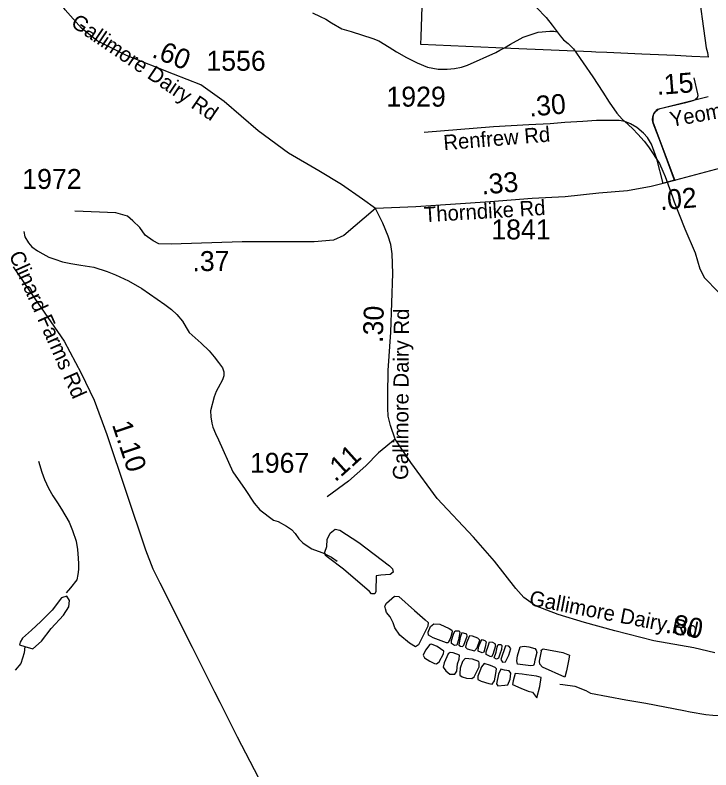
# Model space of a CAD drawing. Extents: x 1662474 to 1856135, y 779280 to 917889.
# Drawn here: x 1706360 to 1710721, y 843441 to 848169 of the extents above; entities that cross this region are included whole.
import ezdxf

# ---------------------------------------------------------------- set-up
doc = ezdxf.new("R2010")
doc.units = 0
for name, color, linetype in [('Exist Boundary Political City Limit New', 7, 'Continuous'), ('Exist Hydrographic Misc Water Feature', 7, 'Continuous'), ('Exist Hydrographic Pond Under 1500 Sq Ft', 7, 'Continuous'), ('Exist Road Non-System Type 51', 7, 'Continuous'), ('Exist Road Non-System Type 51 Label', 7, 'Continuous'), ('Exist Road Secondary Mileage Hundredths English Label', 7, 'Continuous'), ('Exist Road Secondary Mileage Tenths English Label', 7, 'Continuous'), ('Exist Road Secondary Type 51 Attributed', 7, 'Continuous'), ('Exist Road Secondary Type 51 Label', 7, 'Continuous'), ('Exist Road Secondary Type 51 Number Label', 7, 'Continuous'), ('Map Preparation Boundary City Limit Buffer Line', 7, 'Continuous')]:
    doc.layers.add(name, color=color, linetype=linetype)

msp = doc.modelspace()

# ---------------------------------------------------------------- linework, layer by layer
at = {"layer": 'Exist Boundary Political City Limit New'}
msp.add_lwpolyline([(1710521.5, 849194.4), (1710691.9, 847964), (1710701, 847934.4), (1710703.9, 847906.1), (1710601.4, 847910.5), (1710496.5, 847915.1), (1710393.8, 847919.6), (1710288.1, 847924.2), (1710068.9, 847933.9), (1710000, 847936.9), (1709972.4, 847938.2), (1709468.1, 847960.4), (1708903.5, 847985.1), (1708905.2, 848035.4), (1708924.4, 848599.1)], dxfattribs=at)
at = {"layer": 'Exist Hydrographic Misc Water Feature'}
for points in [[(1709629.1, 848216.7), (1709688.7, 848153.9), (1709726.6, 848105.6), (1709757.4, 848063.9)], [(1708223.6, 848183), (1708273.3, 848160.6), (1708307.5, 848142.6), (1708343.3, 848119.8), (1708407.2, 848084), (1708467.1, 848067.2), (1708602.8, 848022.6), (1708641, 848008.6), (1708704.8, 847968.8), (1708750.7, 847939.9), (1708812.6, 847904.3), (1708880.5, 847869.2), (1708944.4, 847843.3), (1709012.6, 847831.3), (1709068.6, 847830.9), (1709114.7, 847834.1), (1709158.7, 847842.2), (1709196.8, 847856.2), (1709373.3, 847935.5), (1709399.5, 847948.9), (1709427.4, 847963.2), (1709465.6, 847986.9), (1709543.8, 848030.5), (1709638.3, 848062.2), (1709712.5, 848068.1), (1709736.5, 848067.6), (1709757.4, 848063.9)], [(1709757.4, 848063.9), (1709776.3, 848039.7), (1709798.4, 848013.8), (1709826.1, 847991.1), (1709860, 847957.6), (1709981.1, 847782.8), (1710044.9, 847686.3), (1710084.3, 847624), (1710132, 847555.7), (1710165.9, 847517.3), (1710202, 847483.7), (1710231.8, 847457.7), (1710263.8, 847423.4), (1710303.3, 847379.1), (1710329.3, 847344.9), (1710398.9, 847240), (1710420.6, 847192), (1710434.4, 847158.1), (1710481.7, 847031.6), (1710491.7, 847000.2), (1710559, 846829.8), (1710622.1, 846679.1), (1710651.7, 846579.2), (1710681.4, 846522.9), (1710767, 846436.5)], [(1706414.5, 846814), (1706422.2, 846780.3), (1706444.1, 846743.7), (1706466, 846717.8), (1706499.8, 846693.3), (1706533.7, 846673.7), (1706571.9, 846653.2), (1706609.7, 846639.4), (1706657.7, 846622.8), (1706709.7, 846612.7), (1706771.7, 846602.4), (1706853.7, 846590.1), (1706937.7, 846563.7), (1706989.6, 846543), (1707071.4, 846505.2), (1707155.2, 846456.7), (1707298.8, 846356.2), (1707341, 846325.8), (1707374.7, 846293.1), (1707408.6, 846253), (1707432.5, 846213.1), (1707452.2, 846180.7), (1707526, 846114.4), (1707575.8, 846066.6), (1707607.6, 846028.2), (1707635.5, 845994), (1707659.2, 845959.9), (1707669.2, 845934.2), (1707669.1, 845909.6), (1707660.9, 845884.3), (1707632.4, 845834.1), (1707620.6, 845812.1), (1707608.3, 845777.9), (1707585.9, 845690.6), (1707587.7, 845652), (1707593.6, 845614.1), (1707599.3, 845587.7), (1707617, 845548), (1707634.9, 845508.2), (1707725.9, 845307.8), (1707801.5, 845197.1), (1707859.1, 845113), (1707895, 845070.5), (1707980.8, 845006.4), (1708008.7, 844997.6), (1708060.6, 844967.8), (1708092.8, 844947.5), (1708116.5, 844921.5), (1708138.2, 844889.1), (1708164.2, 844863.1), (1708190.1, 844845.3), (1708220.1, 844826.6), (1708260, 844811.1), (1708288.1, 844800.6), (1708314.1, 844788.6), (1708344, 844774.1), (1708378.8, 844747.9)], [(1706507.1, 845375.2), (1706528.7, 845306.7), (1706544.6, 845260.4), (1706570.4, 845206.5), (1706596.1, 845158.5), (1706625.9, 845114.4), (1706651.7, 845074.4), (1706699.3, 844992.2), (1706721.1, 844940.1), (1706742.7, 844873.9), (1706750.5, 844821.4), (1706756, 844767.8), (1706758.1, 844731.7), (1706758, 844695.6), (1706753.6, 844665.4), (1706747.4, 844631.8), (1706707.2, 844581.8), (1706680.5, 844550.3)], [(1706422.2, 844214.1), (1706416.8, 844174.9), (1706396.5, 844108.8), (1706360.2, 844066.9)], [(1709775.5, 843977.7), (1709793.3, 843975.7), (1709869.3, 843965.1), (1709937.1, 843939.1), (1709967.3, 843922.9), (1710077.4, 843900.1), (1710187.3, 843879.9), (1710313.3, 843859.2), (1710551.3, 843814.2), (1710591.4, 843806), (1710689.2, 843789.2), (1710733.2, 843785.1), (1710881.5, 843776.3), (1710947.5, 843774.1), (1711025.6, 843771.7), (1711081.6, 843771.4), (1711189.9, 843779), (1711398.3, 843846.2), (1711438.4, 843861.8), (1711474.5, 843877.4), (1711488.6, 843884.6)]]:
    msp.add_lwpolyline(points, dxfattribs=at)
at = {"layer": 'Exist Hydrographic Pond Under 1500 Sq Ft'}
for points in [[(1708581, 844558.4), (1708418.3, 844697.7), (1708325.4, 844769.5), (1708306.4, 844784.3), (1708302.1, 844805.4), (1708314.8, 844841.3), (1708316.9, 844883.5), (1708335.9, 844923.6), (1708365.5, 844949), (1708395.1, 844942.6), (1708515.5, 844866.6), (1708707.7, 844718.8), (1708726.7, 844699.8), (1708728.9, 844680.8), (1708712, 844666), (1708652.8, 844661.8), (1708623.2, 844657.6), (1708623.2, 844634.4), (1708621.1, 844585.8), (1708621.1, 844558.4), (1708614.8, 844543.6), (1708593.7, 844543.6), (1708581, 844558.4)], [(1706422.2, 844214.1), (1706471, 844199.9), (1706525, 844246.8), (1706586, 844326.5), (1706663.4, 844410.9), (1706696.3, 844462.5), (1706700.9, 844502.4), (1706684.5, 844530.5), (1706651.7, 844518.8), (1706593, 844441.4), (1706522.6, 844371), (1706464, 844317.1), (1706407.7, 844265.5), (1706391.3, 844242.1), (1706388.9, 844225.7), (1706422.2, 844214.1)], [(1708688.7, 844486.6), (1708737.3, 844528.8), (1708764.8, 844526.7), (1708864, 844440.1), (1708929.5, 844381), (1708948.5, 844364.1), (1708946.4, 844340.9), (1708889.4, 844224.8), (1708870.4, 844212.1), (1708832.4, 844235.3), (1708771.1, 844286), (1708739.4, 844330.3), (1708728.9, 844362), (1708712, 844400), (1708688.7, 844427.5), (1708682.4, 844450.7), (1708678.2, 844467.6), (1708688.7, 844486.6)], [(1709063.7, 844237.8), (1708981.3, 844269.5), (1708951.7, 844284.3), (1708949.6, 844303.3), (1708964.4, 844339.2), (1708985.5, 844356.1), (1709021.4, 844354), (1709080.6, 844326.5), (1709097.5, 844316), (1709099.6, 844305.4), (1709091.1, 844275.8), (1709084.8, 844259), (1709078.5, 844248.4), (1709074.2, 844237.8), (1709063.7, 844237.8)], [(1709114.4, 844221), (1709095.4, 844233.6), (1709095.4, 844252.6), (1709110.2, 844297), (1709118.6, 844311.7), (1709144, 844311.7), (1709148.2, 844301.2), (1709139.7, 844256.8), (1709129.2, 844223.1), (1709114.4, 844221)], [(1709173.5, 844222.5), (1709193.6, 844278.8), (1709192.3, 844290.8), (1709170.9, 844298.8), (1709160.1, 844300.2), (1709149.4, 844270.7), (1709142.7, 844237.3), (1709141.4, 844222.5), (1709152.1, 844215.8), (1709165.5, 844214.5), (1709173.5, 844222.5)], [(1709208.4, 844281.4), (1709189.6, 844237.3), (1709182.9, 844210.5), (1709193.6, 844199.8), (1709239.2, 844186.4), (1709256.6, 844206.5), (1709272.7, 844254.7), (1709260.6, 844266.7), (1709227.1, 844278.8), (1709208.4, 844281.4)], [(1709287.4, 844174.3), (1709261.9, 844185), (1709264.6, 844209.1), (1709279.3, 844246.6), (1709288.7, 844257.3), (1709304.8, 844252), (1709312.8, 844242.6), (1709306.1, 844209.1), (1709298.1, 844179.7), (1709287.4, 844174.3)], [(1709338.3, 844151.6), (1709312.8, 844163.6), (1709312.8, 844181), (1709326.2, 844215.8), (1709332.9, 844243.9), (1709353, 844241.3), (1709367.7, 844233.2), (1709370.4, 844218.5), (1709362.4, 844191.7), (1709354.3, 844165), (1709346.3, 844148.9), (1709338.3, 844151.6)], [(1709017.2, 844117.5), (1709044.7, 844168.2), (1709046.8, 844185.1), (1709006.6, 844214.6), (1708970.7, 844229.4), (1708960.2, 844227.3), (1708932.7, 844191.4), (1708917.9, 844159.7), (1708926.4, 844142.8), (1708960.2, 844121.7), (1708989.7, 844106.9), (1709002.4, 844104.8), (1709017.2, 844117.5)], [(1709378.5, 844135.5), (1709362.4, 844143.6), (1709375.8, 844178.4), (1709381.1, 844210.5), (1709387.8, 844226.5), (1709405.2, 844226.5), (1709411.9, 844219.9), (1709409.3, 844195.8), (1709398.5, 844166.3), (1709390.5, 844142.2), (1709378.5, 844135.5)], [(1709433, 844217.5), (1709405.2, 844132.8), (1709416, 844116.8), (1709434.7, 844118.1), (1709454.8, 844159.6), (1709468.2, 844202.5), (1709454.8, 844215.8), (1709433, 844217.5)], [(1709593.5, 844092.2), (1709509, 844102.7), (1709504.3, 844124.8), (1709509, 844155.5), (1709525.9, 844212.5), (1709551.2, 844217.2), (1709580.8, 844212.5), (1709618.8, 844201.9), (1709626.2, 844191.7), (1709629.4, 844176.6), (1709618.8, 844128), (1709614.6, 844104.8), (1709610.4, 844094.3), (1709593.5, 844092.2)], [(1709806.9, 844022.5), (1709665.3, 844085.8), (1709649, 844104.7), (1709646.3, 844121.7), (1709659, 844185.1), (1709658.4, 844191.7), (1709669.5, 844199.8), (1709794.2, 844176.6), (1709834.3, 844159.7), (1709828, 844123.8), (1709815.3, 844062.6), (1709806.9, 844022.5)], [(1709146.1, 844159.7), (1709105.9, 844174.5), (1709086.9, 844176.6), (1709074.2, 844168.2), (1709048.9, 844111.2), (1709042.6, 844085.8), (1709059.5, 844062.6), (1709084.8, 844041.5), (1709116.5, 844041.5), (1709129.2, 844060.5), (1709133.4, 844104.8), (1709144, 844134.4), (1709146.1, 844159.7)], [(1709182, 844138.6), (1709165.1, 844119.6), (1709150.3, 844079.5), (1709148.2, 844047.8), (1709148.2, 844035.1), (1709163, 844024.6), (1709190.4, 844016.1), (1709222.1, 844014), (1709236.9, 844024.6), (1709249.6, 844049.9), (1709268.6, 844087.9), (1709268.6, 844111.2), (1709266.5, 844119.6), (1709226.3, 844134.4), (1709182, 844138.6)], [(1709300.3, 844106.9), (1709283.4, 844087.9), (1709272.8, 844060.5), (1709260.1, 844028.8), (1709260.1, 844007.7), (1709281.3, 843997.1), (1709329.9, 843982.4), (1709351, 843978.1), (1709365.8, 843999.2), (1709374.2, 844045.7), (1709378.4, 844075.3), (1709370, 844083.7), (1709340.4, 844094.3), (1709300.3, 844106.9)], [(1709403.8, 844073.1), (1709391.1, 844041.5), (1709378.4, 843980.2), (1709386.9, 843967.6), (1709429.1, 843971.8), (1709448.2, 843973.9), (1709462.9, 844009.8), (1709467.2, 844047.8), (1709456.6, 844062.6), (1709427, 844066.8), (1709403.8, 844073.1)], [(1709494.6, 844045.7), (1709482, 843999.2), (1709477.7, 843976), (1709529.8, 843953.5), (1709576.7, 843934.7), (1709602.4, 843927.5), (1709621.4, 843904.2), (1709629.8, 843893.7), (1709648.2, 843963.4), (1709656.7, 844020.4), (1709629.2, 844028.8), (1709566, 844037.8), (1709537.8, 844041.8), (1709494.6, 844045.7)]]:
    msp.add_lwpolyline(points, dxfattribs=at)
at = {"layer": 'Exist Road Non-System Type 51'}
msp.add_line((1710492.9, 847134.2), (1710418.9, 847114.8), dxfattribs=at)
msp.add_lwpolyline([(1710492.9, 847134.2), (1710406.4, 847372.5), (1710359.4, 847492.8), (1710355.9, 847512.4), (1710357.2, 847532.7), (1710364.6, 847551.5), (1710373, 847564.2), (1710387.9, 847577.5), (1710402.6, 847584.4), (1710563.9, 847621.4), (1710609.5, 847634.5), (1710620, 847638.9), (1710629.9, 847646.2), (1710636.8, 847653.1), (1710639.4, 847659.2), (1710640.6, 847665.4), (1710639.9, 847676.2), (1710616.4, 847776.2)], dxfattribs=at)
at = {"layer": 'Exist Road Secondary Type 51 Attributed'}
for points in [[(1708618.9, 846957.2), (1708538.6, 847017.1), (1708406.1, 847107.6), (1708263.5, 847194.3), (1708073.9, 847304.3), (1707884.3, 847444.9), (1707670.3, 847628.2), (1707523.5, 847732.1), (1707352.3, 847799.3), (1707058.8, 847915.4), (1706875.3, 848007.1), (1706777.5, 848086.5), (1706673.5, 848202.6), (1706539, 848404.3), (1706363, 848683.5)], [(1710703.6, 847658), (1710387, 847577.7), (1710377.8, 847570.9), (1710371.3, 847563.7), (1710365.7, 847554.9), (1710360, 847541.7), (1710357.4, 847528.3), (1710356.6, 847514.9), (1710357.6, 847499.6), (1710495, 847133.5)], [(1710422.8, 847114), (1710383, 847269.3), (1710348.6, 847360.9), (1710324.2, 847402), (1710298.5, 847430.4), (1710258.1, 847465.7), (1710217, 847488.2), (1710181.2, 847501.7), (1710145.7, 847508.4), (1710105.8, 847509.9), (1710050.4, 847508.6), (1710004.3, 847508.4), (1709919.1, 847501.7), (1709806.8, 847496.2), (1709713, 847488.7), (1709579.2, 847481.1), (1709358.1, 847469.9), (1708924.9, 847432.9)], [(1712970.1, 847302.4), (1712677.3, 847285.4), (1712380.9, 847277.2), (1712035.2, 847277.2), (1711664.8, 847285.4), (1711286.2, 847301.8), (1711105.1, 847285.4), (1710874.7, 847236), (1710499.5, 847134.7), (1710495, 847133.5)], [(1710495, 847133.5), (1710422.8, 847114)], [(1710422.8, 847114), (1710346, 847095.1), (1710198.1, 847068.7), (1710018.4, 847052.8), (1709807.1, 847031.7), (1709601.1, 847021.2), (1709337, 847000), (1709120.4, 846984.2), (1708872.1, 846968.4), (1708618.9, 846957.2)], [(1708618.9, 846957.2), (1708420.2, 846787.9), (1708356.5, 846758.6), (1708234.2, 846748.8), (1707784, 846748.8), (1707338.8, 846734.1), (1707261, 846736.2), (1707224.7, 846754.4), (1707176.2, 846790.7), (1707142.9, 846839.1), (1707097.5, 846881.5), (1707064.2, 846908.7), (1706991.5, 846929.9), (1706734.2, 846941.3)], [(1708741.5, 845512.8), (1708713.1, 845598.1), (1708699.1, 845656.9), (1708696.3, 845707.3), (1708696.3, 845791.3), (1708699.1, 845942.5), (1708715.9, 846183.3), (1708727.1, 846550.1), (1708724.1, 846674.8), (1708714.4, 846732.3), (1708698.8, 846784.6), (1708665.4, 846865.5), (1708618.9, 846957.2)], [(1706348.6, 846591.6), (1706481, 846397), (1706667.4, 846126.9), (1706774.4, 845925.4), (1706856.7, 845756.8), (1706934.9, 845542.9), (1707177.7, 844819.1), (1707223, 844699.9), (1707268.2, 844613.5), (1707469.9, 844210.5), (1707609.8, 843930.9), (1707642.7, 843865.1), (1707751.9, 843648.3), (1707911.3, 843343.7), (1708077.1, 843016), (1708145.6, 842868.6), (1708223.4, 842716.8)], [(1708741.5, 845512.8), (1708638.9, 845427.3), (1708558, 845346.5), (1708450.2, 845249.5), (1708315.4, 845152.5)], [(1710746.4, 844174.9), (1710614.6, 844206.2), (1710363.9, 844249.3), (1710118.3, 844312.1), (1709930, 844363.9), (1709764.6, 844415.7), (1709621, 844469.5), (1709549.7, 844522.1), (1709497.9, 844578.6), (1709364.5, 844749.6), (1709232.7, 844898.7), (1709006.3, 845142.3), (1708840.6, 845366), (1708741.5, 845512.8)]]:
    msp.add_lwpolyline(points, dxfattribs=at)
at = {"layer": 'Map Preparation Boundary City Limit Buffer Line'}
msp.add_lwpolyline([(1710521.5, 849194.4), (1710691.9, 847964), (1710701, 847934.4), (1710703.9, 847906.1), (1710601.4, 847910.5), (1710496.5, 847915.1), (1710393.8, 847919.6), (1710288.1, 847924.2), (1710068.9, 847933.9), (1710000, 847936.9), (1709972.4, 847938.2), (1709468.1, 847960.4), (1708903.5, 847985.1), (1708905.2, 848035.4), (1708924.4, 848599.1)], dxfattribs=at)

# ---------------------------------------------------------------- texts
at = {"layer": 'Exist Road Non-System Type 51 Label'}
msp.add_text('Yeoman Ln', height=95, rotation=10.4464, dxfattribs=at).set_placement((1710473.2, 847467.6))
at = {"layer": 'Exist Road Secondary Mileage Hundredths English Label'}
msp.add_text('.80', height=125, rotation=350.2456, dxfattribs=at).set_placement((1710430.5, 844301.3))
at = {"layer": 'Exist Road Secondary Mileage Tenths English Label'}
for s, rotation, p in [('.60', 338.4181, (1707211.3, 847908)), ('.15', 4.5708, (1710384.6, 847668.2)), ('.30', 5.0538, (1709585.4, 847533)), ('.33', 4.5708, (1709286.7, 847045.4)), ('.02', 4.5708, (1710405.6, 846947.2)), ('.37', 0.6589, (1707472.4, 846564.9)), ('.30', 88.2499, (1708664.6, 846114.7)), ('1.10', 288.5444, (1706966.2, 845604.3)), ('.11', 41.9677, (1708366.7, 845240.6))]:
    msp.add_text(s, height=125, rotation=rotation, dxfattribs=at).set_placement(p)
at = {"layer": 'Exist Road Secondary Type 51 Label'}
for s, rotation, p in [('Gallimore Dairy Rd', 325.8251, (1706702.9, 848104.6)), ('Renfrew Rd', 4.6728, (1709048.5, 847322.7)), ('Thorndike Rd', 3.4565, (1708925.4, 846871.6)), ('Clinard Farms Rd', 294.0346, (1706319.8, 846666.7)), ('Gallimore Dairy Rd', 89.6689, (1708823.3, 845257.4)), ('Gallimore Dairy Rd', 348.9885, (1709577.6, 844474))]:
    msp.add_text(s, height=95, rotation=rotation, dxfattribs=at).set_placement(p)
at = {"layer": 'Exist Road Secondary Type 51 Number Label'}
for s, p in [('1556', (1707559.2, 847820.5)), ('1929', (1708687.8, 847595.7)), ('1972', (1706405.2, 847080.3)), ('1841', (1709345.1, 846764.3)), ('1967', (1707832.2, 845302.3))]:
    msp.add_text(s, height=125, dxfattribs=at).set_placement(p)

doc.saveas('drawing.dxf')
